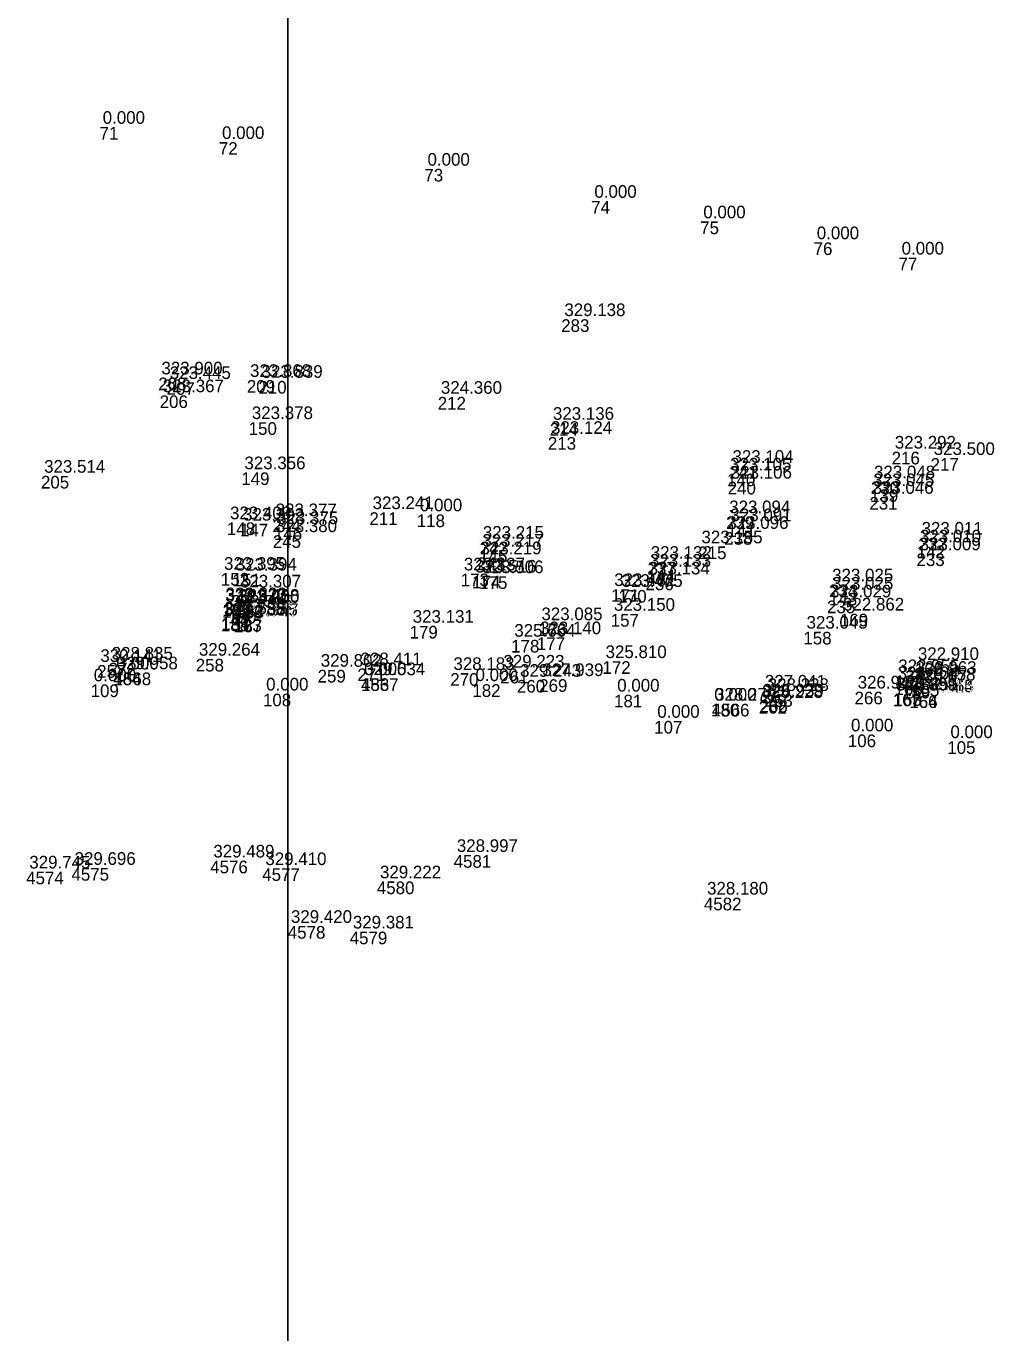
# Model space of a CAD drawing. Extents: x -829398 to -819400, y -1074439 to -1067977.
# Drawn here: x -822924.8 to -822832.8, y -1070523.2 to -1070399.1 of the extents above; entities that cross this region are included whole.
import ezdxf

# ---------------------------------------------------------------- set-up
doc = ezdxf.new("R2010")
doc.units = 0
doc.layers.add('Vrstva 60', color=7, linetype='Continuous')
doc.layers.add('Vrstva 61', color=7, linetype='Continuous')

msp = doc.modelspace()

# ---------------------------------------------------------------- linework, layer by layer
at = {"layer": 'Vrstva 60'}
for p, q in [((-822917.875, -1070408.694), (-822917.875, -1070408.694)), ((-822906.546, -1070410.138), (-822906.546, -1070410.138)), ((-822887.039, -1070412.673), (-822887.039, -1070412.673)), ((-822871.2, -1070415.725), (-822871.2, -1070415.725)), ((-822860.859, -1070417.671), (-822860.859, -1070417.671)), ((-822850.087, -1070419.655), (-822850.087, -1070419.655)), ((-822842.032, -1070421.115), (-822842.032, -1070421.115)), ((-822874.05, -1070426.957), (-822874.05, -1070426.957)), ((-822912.298, -1070432.496), (-822912.298, -1070432.496)), ((-822903.892, -1070432.733), (-822903.892, -1070432.733)), ((-822902.794, -1070432.818), (-822902.794, -1070432.818)), ((-822911.511, -1070432.933), (-822911.511, -1070432.933)), ((-822912.169, -1070434.186), (-822912.169, -1070434.186)), ((-822885.771, -1070434.335), (-822885.771, -1070434.335)), ((-822903.717, -1070436.739), (-822903.717, -1070436.739)), ((-822875.135, -1070436.808), (-822875.135, -1070436.808)), ((-822875.317, -1070438.143), (-822875.317, -1070438.143)), ((-822842.682, -1070439.541), (-822842.682, -1070439.541)), ((-822838.984, -1070440.147), (-822838.984, -1070440.147)), ((-822904.422, -1070441.499), (-822904.422, -1070441.499)), ((-822858.09, -1070440.894), (-822858.09, -1070440.894)), ((-822923.435, -1070441.832), (-822923.435, -1070441.832)), ((-822858.306, -1070441.619), (-822858.306, -1070441.619)), ((-822858.247, -1070442.394), (-822858.247, -1070442.394)), ((-822844.655, -1070442.363), (-822844.655, -1070442.363)), ((-822844.794, -1070443.837), (-822844.794, -1070443.837)), ((-822844.73, -1070443.11), (-822844.73, -1070443.11)), ((-822905.789, -1070446.252), (-822905.789, -1070446.252)), ((-822904.548, -1070446.385), (-822904.548, -1070446.385)), ((-822901.454, -1070445.959), (-822901.454, -1070445.959)), ((-822892.254, -1070445.289), (-822892.254, -1070445.289)), ((-822887.762, -1070445.498), (-822887.762, -1070445.498)), ((-822858.402, -1070445.679), (-822858.402, -1070445.679)), ((-822858.281, -1070446.441), (-822858.281, -1070446.441)), ((-822901.429, -1070447.472), (-822901.429, -1070447.472)), ((-822901.319, -1070446.713), (-822901.319, -1070446.713)), ((-822858.575, -1070447.168), (-822858.575, -1070447.168)), ((-822840.137, -1070447.711), (-822840.137, -1070447.711)), ((-822881.84, -1070448.858), (-822881.84, -1070448.858)), ((-822881.788, -1070448.097), (-822881.788, -1070448.097)), ((-822861.035, -1070448.538), (-822861.035, -1070448.538)), ((-822840.289, -1070448.45), (-822840.289, -1070448.45)), ((-822882.017, -1070449.578), (-822882.017, -1070449.578)), ((-822865.85, -1070450.008), (-822865.85, -1070450.008)), ((-822840.323, -1070449.195), (-822840.323, -1070449.195)), ((-822906.359, -1070451.051), (-822906.359, -1070451.051)), ((-822905.251, -1070451.132), (-822905.251, -1070451.132)), ((-822883.591, -1070451.112), (-822883.591, -1070451.112)), ((-822882.508, -1070451.319), (-822882.508, -1070451.319)), ((-822881.831, -1070451.373), (-822881.831, -1070451.373)), ((-822865.923, -1070450.753), (-822865.923, -1070450.753)), ((-822869.314, -1070452.593), (-822869.314, -1070452.593)), ((-822868.617, -1070452.672), (-822868.617, -1070452.672)), ((-822866.048, -1070451.491), (-822866.048, -1070451.491)), ((-822848.629, -1070452.148), (-822848.629, -1070452.148)), ((-822904.849, -1070452.73), (-822904.849, -1070452.73)), ((-822848.817, -1070453.675), (-822848.817, -1070453.675)), ((-822848.626, -1070452.935), (-822848.626, -1070452.935)), ((-822906.239, -1070454.093), (-822906.239, -1070454.093)), ((-822906.206, -1070453.944), (-822906.206, -1070453.944)), ((-822905.662, -1070454.65), (-822905.662, -1070454.65)), ((-822905.002, -1070454.083), (-822905.002, -1070454.083)), ((-822905.001, -1070454.186), (-822905.001, -1070454.186)), ((-822869.348, -1070454.944), (-822869.348, -1070454.944)), ((-822847.594, -1070454.922), (-822847.594, -1070454.922)), ((-822906.36, -1070455.388), (-822906.36, -1070455.388)), ((-822906.312, -1070455.286), (-822906.312, -1070455.286)), ((-822905.159, -1070455.416), (-822905.159, -1070455.416)), ((-822905.101, -1070455.48), (-822905.101, -1070455.48)), ((-822888.443, -1070456.079), (-822888.443, -1070456.079)), ((-822876.226, -1070455.837), (-822876.226, -1070455.837)), ((-822878.8, -1070457.408), (-822878.8, -1070457.408)), ((-822876.359, -1070457.169), (-822876.359, -1070457.169)), ((-822851.059, -1070456.641), (-822851.059, -1070456.641)), ((-822918.099, -1070459.802), (-822918.099, -1070459.802)), ((-822917.017, -1070459.582), (-822917.017, -1070459.582)), ((-822908.744, -1070459.211), (-822908.744, -1070459.211)), ((-822893.398, -1070460.121), (-822893.398, -1070460.121)), ((-822870.136, -1070459.436), (-822870.136, -1070459.436)), ((-822840.491, -1070459.62), (-822840.491, -1070459.62)), ((-822916.571, -1070460.518), (-822916.571, -1070460.518)), ((-822916.544, -1070460.505), (-822916.544, -1070460.505)), ((-822897.174, -1070460.258), (-822897.174, -1070460.258)), ((-822893.056, -1070461.057), (-822893.056, -1070461.057)), ((-822893.054, -1070461.058), (-822893.054, -1070461.058)), ((-822884.579, -1070460.567), (-822884.579, -1070460.567)), ((-822879.835, -1070460.34), (-822879.835, -1070460.34)), ((-822878.253, -1070461.214), (-822878.253, -1070461.214)), ((-822876.139, -1070461.147), (-822876.139, -1070461.147)), ((-822842.354, -1070460.776), (-822842.354, -1070460.776)), ((-822840.719, -1070460.936), (-822840.719, -1070460.936)), ((-822918.721, -1070461.642), (-822918.721, -1070461.642)), ((-822902.362, -1070462.518), (-822902.362, -1070462.518)), ((-822882.482, -1070461.622), (-822882.482, -1070461.622)), ((-822869.032, -1070462.618), (-822869.032, -1070462.618)), ((-822855.013, -1070462.239), (-822855.013, -1070462.239)), ((-822854.743, -1070462.561), (-822854.743, -1070462.561)), ((-822846.203, -1070462.328), (-822846.203, -1070462.328)), ((-822842.577, -1070462.515), (-822842.577, -1070462.515)), ((-822842.506, -1070462.486), (-822842.506, -1070462.486)), ((-822842.421, -1070461.442), (-822842.421, -1070461.442)), ((-822841.686, -1070461.769), (-822841.686, -1070461.769)), ((-822840.829, -1070461.57), (-822840.829, -1070461.57)), ((-822859.821, -1070463.482), (-822859.821, -1070463.482)), ((-822859.748, -1070463.479), (-822859.748, -1070463.479)), ((-822855.297, -1070463.216), (-822855.297, -1070463.216)), ((-822855.224, -1070463.092), (-822855.224, -1070463.092)), ((-822841.004, -1070462.678), (-822841.004, -1070462.678)), ((-822840.993, -1070462.671), (-822840.993, -1070462.671)), ((-822865.226, -1070465.105), (-822865.226, -1070465.105)), ((-822846.839, -1070466.396), (-822846.839, -1070466.396)), ((-822837.4, -1070467.036), (-822837.4, -1070467.036)), ((-822907.37, -1070478.377), (-822907.37, -1070478.377)), ((-822884.258, -1070477.85), (-822884.258, -1070477.85)), ((-822924.843, -1070479.421), (-822924.843, -1070479.421)), ((-822920.542, -1070479.076), (-822920.542, -1070479.076)), ((-822902.432, -1070479.097), (-822902.432, -1070479.097)), ((-822891.552, -1070480.355), (-822891.552, -1070480.355)), ((-822860.503, -1070481.896), (-822860.503, -1070481.896)), ((-822900.007, -1070484.587), (-822900.007, -1070484.587)), ((-822894.127, -1070485.119), (-822894.127, -1070485.119))]:
    msp.add_line(p, q, dxfattribs=at)
at = {"layer": 'Vrstva 61'}
msp.add_lwpolyline([(-822200, -1070200), (-822900, -1070200), (-822900, -1070700), (-822200, -1070700)], close=True, dxfattribs=at)

# ---------------------------------------------------------------- texts
at = {"layer": 'Vrstva 60'}
for s, p in [('71', (-822917.875, -1070409.894)), ('72', (-822906.546, -1070411.338)), ('73', (-822887.039, -1070413.873)), ('74', (-822871.2, -1070416.925)), ('75', (-822860.859, -1070418.871)), ('76', (-822850.087, -1070420.855)), ('77', (-822842.032, -1070422.315)), ('283', (-822874.05, -1070428.157)), ('208', (-822912.298, -1070433.696)), ('209', (-822903.892, -1070433.933)), ('210', (-822902.794, -1070434.018)), ('207', (-822911.511, -1070434.133)), ('206', (-822912.169, -1070435.386)), ('212', (-822885.771, -1070435.535)), ('150', (-822903.717, -1070437.939)), ('214', (-822875.135, -1070438.008)), ('213', (-822875.317, -1070439.343)), ('216', (-822842.682, -1070440.741)), ('217', (-822838.984, -1070441.347)), ('149', (-822904.422, -1070442.699)), ('241', (-822858.09, -1070442.094)), ('205', (-822923.435, -1070443.032)), ('140', (-822858.306, -1070442.819)), ('240', (-822858.247, -1070443.594)), ('230', (-822844.655, -1070443.563)), ('231', (-822844.794, -1070445.037)), ('139', (-822844.73, -1070444.31)), ('148', (-822905.789, -1070447.452)), ('147', (-822904.548, -1070447.585)), ('244', (-822901.454, -1070447.159)), ('211', (-822892.254, -1070446.489)), ('118', (-822887.762, -1070446.698)), ('239', (-822858.402, -1070446.879)), ('141', (-822858.281, -1070447.641)), ('245', (-822901.429, -1070448.672)), ('146', (-822901.319, -1070447.913)), ('238', (-822858.575, -1070448.368)), ('232', (-822840.137, -1070448.911)), ('145', (-822881.84, -1070450.058)), ('242', (-822881.788, -1070449.297)), ('215', (-822861.035, -1070449.738)), ('142', (-822840.289, -1070449.65)), ('243', (-822882.017, -1070450.778)), ('237', (-822865.85, -1070451.208)), ('233', (-822840.323, -1070450.395)), ('152', (-822906.359, -1070452.251)), ('151', (-822905.251, -1070452.332)), ('173', (-822883.591, -1070452.312)), ('174', (-822882.508, -1070452.519)), ('175', (-822881.831, -1070452.573)), ('144', (-822865.923, -1070451.953)), ('171', (-822869.314, -1070453.793)), ('170', (-822868.617, -1070453.872)), ('236', (-822866.048, -1070452.691)), ('234', (-822848.629, -1070453.348)), ('185', (-822906.206, -1070455.144)), ('181', (-822904.849, -1070453.93)), ('235', (-822848.817, -1070454.875)), ('143', (-822848.626, -1070454.135)), ('189', (-822906.239, -1070455.293)), ('180', (-822905.662, -1070455.85)), ('182', (-822905.002, -1070455.283)), ('186', (-822905.001, -1070455.386)), ('157', (-822869.348, -1070456.144)), ('169', (-822847.594, -1070456.122)), ('188', (-822906.36, -1070456.588)), ('184', (-822906.312, -1070456.486)), ('183', (-822905.159, -1070456.616)), ('187', (-822905.101, -1070456.68)), ('179', (-822888.443, -1070457.279)), ('176', (-822876.226, -1070457.037)), ('178', (-822878.8, -1070458.608)), ('177', (-822876.359, -1070458.369)), ('158', (-822851.059, -1070457.841)), ('257', (-822918.099, -1070461.002)), ('272', (-822917.017, -1070460.782)), ('258', (-822908.744, -1070460.411)), ('271', (-822893.398, -1070461.321)), ('172', (-822870.136, -1070460.636)), ('160', (-822840.491, -1070460.82)), ('4568', (-822916.544, -1070461.705)), ('184', (-822916.571, -1070461.718)), ('259', (-822897.174, -1070461.458)), ('4567', (-822893.054, -1070462.258)), ('183', (-822893.056, -1070462.257)), ('270', (-822884.579, -1070461.767)), ('261', (-822879.835, -1070461.54)), ('260', (-822878.253, -1070462.414)), ('269', (-822876.139, -1070462.347)), ('162', (-822842.354, -1070461.976)), ('161', (-822840.719, -1070462.136)), ('109', (-822918.721, -1070462.842)), ('108', (-822902.362, -1070463.718)), ('182', (-822882.482, -1070462.822)), ('181', (-822869.032, -1070463.818)), ('267', (-822855.013, -1070463.439)), ('263', (-822854.743, -1070463.761)), ('266', (-822846.203, -1070463.528)), ('167', (-822842.577, -1070463.715)), ('163', (-822842.506, -1070463.686)), ('168', (-822842.421, -1070462.642)), ('159', (-822841.686, -1070462.969)), ('165', (-822840.829, -1070462.77)), ('4566', (-822859.748, -1070464.679)), ('180', (-822859.821, -1070464.682)), ('262', (-822855.297, -1070464.416)), ('268', (-822855.224, -1070464.292)), ('166', (-822841.004, -1070463.878)), ('164', (-822840.993, -1070463.871)), ('107', (-822865.226, -1070466.305)), ('106', (-822846.839, -1070467.596)), ('105', (-822837.4, -1070468.236)), ('4576', (-822907.37, -1070479.577)), ('4581', (-822884.258, -1070479.05)), ('4574', (-822924.843, -1070480.621)), ('4575', (-822920.542, -1070480.276)), ('4577', (-822902.432, -1070480.297)), ('4580', (-822891.552, -1070481.555)), ('4582', (-822860.503, -1070483.096)), ('4578', (-822900.007, -1070485.787)), ('4579', (-822894.127, -1070486.319))]:
    msp.add_text(s, height=1.2, dxfattribs=at).set_placement(p)
at = {"layer": 'Vrstva 61'}
for s, p in [('0.000', (-822917.575, -1070408.394)), ('0.000', (-822906.246, -1070409.838)), ('0.000', (-822886.739, -1070412.373)), ('0.000', (-822870.9, -1070415.425)), ('0.000', (-822860.559, -1070417.371)), ('0.000', (-822849.787, -1070419.355)), ('0.000', (-822841.732, -1070420.815)), ('329.138', (-822873.75, -1070426.657)), ('323.900', (-822911.998, -1070432.196)), ('323.445', (-822911.211, -1070432.633)), ('323.868', (-822903.592, -1070432.433)), ('323.839', (-822902.494, -1070432.518)), ('323.367', (-822911.869, -1070433.886)), ('324.360', (-822885.471, -1070434.035)), ('323.378', (-822903.417, -1070436.439)), ('323.136', (-822874.835, -1070436.508)), ('323.124', (-822875.017, -1070437.843)), ('323.292', (-822842.382, -1070439.241)), ('323.500', (-822838.684, -1070439.847)), ('323.356', (-822904.122, -1070441.199)), ('323.105', (-822858.006, -1070441.319)), ('323.104', (-822857.79, -1070440.594)), ('323.514', (-822923.135, -1070441.532)), ('323.106', (-822857.947, -1070442.094)), ('323.048', (-822844.355, -1070442.063)), ('323.046', (-822844.494, -1070443.537)), ('323.045', (-822844.43, -1070442.81)), ('323.241', (-822891.954, -1070444.989)), ('0.000', (-822887.462, -1070445.198)), ('323.403', (-822905.489, -1070445.952)), ('323.392', (-822904.248, -1070446.085)), ('323.377', (-822901.154, -1070445.659)), ('323.375', (-822901.019, -1070446.413)), ('323.094', (-822858.102, -1070445.379)), ('323.091', (-822857.981, -1070446.141)), ('323.380', (-822901.129, -1070447.172)), ('323.096', (-822858.275, -1070446.868)), ('323.011', (-822839.837, -1070447.411)), ('323.217', (-822881.54, -1070448.558)), ('323.215', (-822881.488, -1070447.797)), ('323.155', (-822860.735, -1070448.238)), ('323.009', (-822840.023, -1070448.895)), ('323.010', (-822839.989, -1070448.15)), ('323.219', (-822881.717, -1070449.278)), ('323.132', (-822865.55, -1070449.708)), ('323.395', (-822906.059, -1070450.751)), ('323.394', (-822904.951, -1070450.832)), ('323.137', (-822883.291, -1070450.812)), ('323.516', (-822882.208, -1070451.019)), ('323.506', (-822881.531, -1070451.073)), ('323.134', (-822865.748, -1070451.191)), ('323.133', (-822865.623, -1070450.453)), ('323.307', (-822904.549, -1070452.43)), ('323.481', (-822869.014, -1070452.293)), ('323.475', (-822868.317, -1070452.372)), ('323.025', (-822848.329, -1070451.848)), ('323.025', (-822848.326, -1070452.635)), ('323.922', (-822905.939, -1070453.793)), ('323.323', (-822905.906, -1070453.644)), ('323.468', (-822904.702, -1070453.783)), ('323.900', (-822904.701, -1070453.886)), ('323.029', (-822848.517, -1070453.375)), ('324.788', (-822906.06, -1070455.088)), ('323.588', (-822906.012, -1070454.986)), ('323.515', (-822905.362, -1070454.35)), ('323.575', (-822904.859, -1070455.116)), ('323.150', (-822869.048, -1070454.644)), ('322.862', (-822847.294, -1070454.622)), ('324.747', (-822904.801, -1070455.18)), ('323.131', (-822888.143, -1070455.779)), ('323.085', (-822875.926, -1070455.537)), ('323.045', (-822850.759, -1070456.341)), ('325.664', (-822878.5, -1070457.108)), ('323.140', (-822876.059, -1070456.869)), ('330.141', (-822917.799, -1070459.502)), ('328.835', (-822916.717, -1070459.282)), ('329.264', (-822908.444, -1070458.911)), ('329.802', (-822896.874, -1070459.958)), ('328.411', (-822893.098, -1070459.821)), ('329.223', (-822879.535, -1070460.04)), ('325.810', (-822869.836, -1070459.136)), ('322.910', (-822840.191, -1070459.32)), ('0.000', (-822918.421, -1070461.342)), ('0.000', (-822916.271, -1070460.218)), ('329.958', (-822916.244, -1070460.205)), ('0.000', (-822892.756, -1070460.757)), ('329.534', (-822892.754, -1070460.758)), ('328.183', (-822884.279, -1070460.267)), ('0.000', (-822882.182, -1070461.322)), ('329.243', (-822877.953, -1070460.914)), ('327.939', (-822875.839, -1070460.847)), ('326.104', (-822842.121, -1070461.142)), ('322.955', (-822842.054, -1070460.476)), ('326.158', (-822840.529, -1070461.27)), ('322.963', (-822840.419, -1070460.636)), ('0.000', (-822902.062, -1070462.218)), ('0.000', (-822868.732, -1070462.318)), ('327.041', (-822854.713, -1070461.939)), ('328.228', (-822854.443, -1070462.261)), ('326.945', (-822845.903, -1070462.028)), ('326.899', (-822842.277, -1070462.215)), ('323.351', (-822842.206, -1070462.186)), ('323.267', (-822841.386, -1070461.469)), ('326.915', (-822840.704, -1070462.378)), ('323.364', (-822840.693, -1070462.371)), ('0.000', (-822859.521, -1070463.182)), ('328.279', (-822859.448, -1070463.179)), ('328.228', (-822854.997, -1070462.916)), ('326.939', (-822854.924, -1070462.792)), ('0.000', (-822864.926, -1070464.805)), ('0.000', (-822846.539, -1070466.096)), ('0.000', (-822837.1, -1070466.736)), ('329.489', (-822907.07, -1070478.077)), ('328.997', (-822883.958, -1070477.55)), ('329.745', (-822924.543, -1070479.121)), ('329.696', (-822920.242, -1070478.776)), ('329.410', (-822902.132, -1070478.797)), ('329.222', (-822891.252, -1070480.055)), ('328.180', (-822860.203, -1070481.596)), ('329.420', (-822899.707, -1070484.287)), ('329.381', (-822893.827, -1070484.819))]:
    msp.add_text(s, height=1.2, dxfattribs=at).set_placement(p)

doc.saveas('drawing.dxf')
